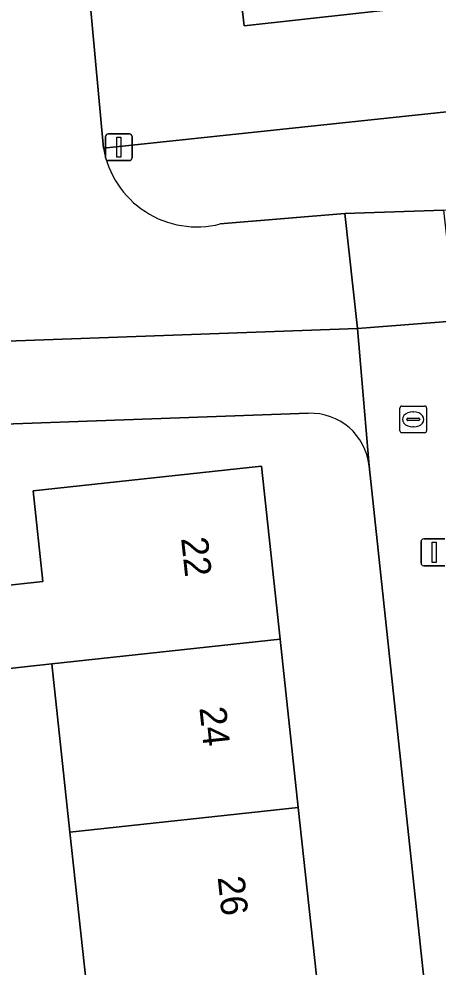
# Model space of a CAD drawing. Extents: x 160554 to 161248, y 385329 to 386506.
# Drawn here: x 160749.76 to 160765.44, y 386054.36 to 386089.79 of the extents above; entities that cross this region are included whole.
import ezdxf

# ---------------------------------------------------------------- set-up
doc = ezdxf.new("R2010")
doc.units = 0
for name, color, linetype in [('IMGEO_Brandkraan', 7, 'Continuous'), ('IMGEO_Erf', 7, 'Continuous'), ('IMGEO_Lichtmast', 7, 'Continuous'), ('IMGEO_Pand', 7, 'Continuous'), ('IMGEO_Pand_nummerreeks', 7, 'Continuous'), ('IMGEO_Rijbaan_lokaal_open', 7, 'Continuous'), ('IMGEO_Voetpad_open', 7, 'Continuous')]:
    doc.layers.add(name, color=color, linetype=linetype)

msp = doc.modelspace()

# ---------------------------------------------------------------- linework, layer by layer
at = {"layer": 'IMGEO_Brandkraan'}
for p, q in [((160764.086, 386075.322), (160764.938, 386075.322)), ((160764.011, 386074.396), (160764.011, 386075.248)), ((160764.499, 386075.102), (160764.524, 386075.102)), ((160765.012, 386075.248), (160765.012, 386074.396)), ((160764.27, 386074.816), (160764.27, 386074.828)), ((160764.708, 386074.779), (160764.31, 386074.779)), ((160764.313, 386074.865), (160764.711, 386074.865)), ((160764.754, 386074.828), (160764.754, 386074.816)), ((160764.938, 386074.322), (160764.086, 386074.322)), ((160764.522, 386074.542), (160764.497, 386074.542))]:
    msp.add_line(p, q, dxfattribs=at)
for points in [[(160764.086, 386075.322), (160764.938, 386075.322)], [(160764.011, 386074.396), (160764.011, 386075.248)], [(160765.012, 386075.248), (160765.012, 386074.396)], [(160764.938, 386074.322), (160764.086, 386074.322)]]:
    msp.add_lwpolyline(points, dxfattribs=at)
for centre, radius, start, end in [((160764.088, 386075.246), 0.0765, 91.552, 178.448), ((160764.088, 386075.246), 0.0765, 91.552, 178.448), ((160764.936, 386075.246), 0.0765, 1.552, 88.448), ((160764.936, 386075.246), 0.0765, 1.552, 88.448), ((160764.31, 386074.825), 0.0403, 85.8775, 175.7526), ((160764.307, 386074.815), 0.0366, 178.938, 274.7102), ((160764.711, 386074.822), 0.043, 264.8664, 352.4533), ((160764.715, 386074.827), 0.0386, 1.7309, 96.639), ((160764.088, 386074.398), 0.0765, 181.552, 268.448), ((160764.088, 386074.398), 0.0765, 181.552, 268.448), ((160764.936, 386074.398), 0.0765, 271.552, 358.448), ((160764.936, 386074.398), 0.0765, 271.552, 358.448)]:
    msp.add_arc(centre, radius, start, end, dxfattribs=at)
for centre, major_axis, ratio, start_param, end_param in [((160764.498, 386074.822), (-0.387, 0.002), 0.722429, 4.712389, 7.853982), ((160764.523, 386074.822), (-0.39, 0.002), 0.717154, 1.570796, 4.712389)]:
    msp.add_ellipse(centre, major_axis=major_axis, ratio=ratio, start_param=start_param, end_param=end_param, dxfattribs=at)
at = {"layer": 'IMGEO_Erf'}
for points in [[(160750.284, 386113.703), (160752.923, 386084.96), (160795.908, 386089.503), (160801.965, 386090.044)], [(160764.618, 386090.235), (160758.18, 386089.527), (160758.001, 386091.154)], [(160760.592, 386075.051), (160741.967, 386074.389), (160743.154, 386072.081), (160739.339, 386070.121), (160739.411, 386068.438), (160735.866, 386068.22), (160736.747, 386060.874), (160740.612, 386061.261), (160740.917, 386058.238), (160741.157, 386055.86), (160737.292, 386055.473), (160738.02, 386048.288), (160741.881, 386048.675), (160742.187, 386045.647), (160742.425, 386043.289), (160738.564, 386042.902), (160739.222, 386037.889), (160739.558, 386035.103), (160743.383, 386035.875), (160743.968, 386033.112), (160744.512, 386030.541)], [(160755.067, 386027.946), (160754.388, 386034.237), (160753.708, 386040.527), (160753.029, 386046.818), (160752.35, 386053.108), (160751.67, 386059.398), (160750.991, 386065.689), (160747.799, 386065.345), (160747.467, 386068.42), (160750.659, 386068.765), (160750.293, 386072.152), (160758.833, 386073.075), (160759.531, 386066.611), (160760.211, 386060.32), (160760.89, 386054.03), (160761.57, 386047.74), (160762.249, 386041.449), (160762.929, 386035.159), (160763.608, 386028.868)], [(160770.665, 386000), (160762.861, 386073.091)]]:
    msp.add_lwpolyline(points, dxfattribs=at)
msp.add_arc((160760.67, 386072.848), 2.205, 6.3401, 92.0179, dxfattribs=at)
at = {"layer": 'IMGEO_Lichtmast'}
for p, q in [((160753.001, 386084.594), (160753.001, 386085.394)), ((160753.001, 386085.394), (160753.001, 386084.594)), ((160753.101, 386085.494), (160753.891, 386085.494)), ((160753.891, 386085.494), (160753.101, 386085.494)), ((160753.991, 386085.394), (160753.991, 386084.594)), ((160753.991, 386084.594), (160753.991, 386085.394)), ((160753.891, 386084.494), (160753.101, 386084.494)), ((160753.101, 386084.494), (160753.891, 386084.494)), ((160764.902, 386070.356), (160765.692, 386070.356)), ((160765.692, 386070.356), (160764.902, 386070.356)), ((160764.802, 386069.456), (160764.802, 386070.256)), ((160764.802, 386070.256), (160764.802, 386069.456)), ((160765.692, 386069.356), (160764.902, 386069.356)), ((160764.902, 386069.356), (160765.692, 386069.356))]:
    msp.add_line(p, q, dxfattribs=at)
for points in [[(160753.421, 386085.369), (160753.571, 386085.369), (160753.571, 386084.619), (160753.421, 386084.619), (160753.421, 386085.369)], [(160765.222, 386070.231), (160765.372, 386070.231), (160765.372, 386069.481), (160765.222, 386069.481), (160765.222, 386070.231)]]:
    msp.add_lwpolyline(points, dxfattribs=at)
for centre, start, end in [((160753.101, 386085.394), 90, 180), ((160753.101, 386085.394), 90, 180), ((160753.891, 386085.394), 0, 90), ((160753.891, 386085.394), 360, 90), ((160753.101, 386084.594), 180, 270), ((160753.101, 386084.594), 180, 270), ((160753.891, 386084.594), 270, 0), ((160753.891, 386084.594), 270, 0), ((160764.902, 386070.256), 90, 180), ((160764.902, 386070.256), 90, 180), ((160764.902, 386069.456), 180, 270), ((160764.902, 386069.456), 180, 270)]:
    msp.add_arc(centre, 0.1, start, end, dxfattribs=at)
at = {"layer": 'IMGEO_Pand'}
for points in [[(160752.756, 386090.626), (160758.001, 386091.154), (160758.18, 386089.527), (160764.618, 386090.235), (160763.255, 386102.611), (160751.677, 386101.337)], [(160759.531, 386066.611), (160758.833, 386073.075), (160750.293, 386072.152), (160750.659, 386068.765), (160747.467, 386068.42), (160747.799, 386065.345), (160750.991, 386065.689)], [(160750.991, 386065.689), (160751.67, 386059.398), (160760.211, 386060.32), (160759.531, 386066.611)], [(160751.67, 386059.398), (160752.35, 386053.108), (160760.89, 386054.03), (160760.211, 386060.32)]]:
    msp.add_lwpolyline(points, close=True, dxfattribs=at)
at = {"layer": 'IMGEO_Rijbaan_lokaal_open'}
for points in [[(160750.284, 386113.703), (160742.076, 386113.412), (160742.189, 386110.422), (160742.302, 386107.432), (160742.414, 386104.442), (160742.527, 386101.452), (160742.64, 386098.462), (160742.752, 386095.473), (160742.865, 386092.483), (160742.978, 386089.493), (160743.091, 386086.503), (160743.204, 386083.513), (160743.316, 386080.523), (160743.429, 386077.533), (160762.424, 386078.221), (160761.948, 386082.517), (160757.294, 386082.128)], [(160752.923, 386084.96), (160750.284, 386113.703)]]:
    msp.add_lwpolyline(points, dxfattribs=at)
msp.add_arc((160756.416, 386085.561), 3.544, 189.7687, 284.3524, dxfattribs=at)
at = {"layer": 'IMGEO_Voetpad_open'}
for points in [[(160798.561, 386063.766), (160796.014, 386088.474), (160795.908, 386089.503), (160752.923, 386084.96)], [(160757.294, 386082.128), (160761.948, 386082.517), (160765.656, 386082.646), (160766.152, 386082.701), (160766.741, 386082.763)], [(160766.961, 386075.32), (160766.791, 386076.943), (160766.611, 386078.562), (160766.115, 386078.507), (160762.424, 386078.221), (160762.861, 386073.091), (160770.665, 386000), (160773.674, 385971.815), (160772.629, 385971.543), (160773.921, 385965.761), (160776.074, 385966.255)], [(160762.424, 386078.221), (160743.429, 386077.533), (160737.508, 386077.31), (160736.073, 386077.258), (160736.018, 386077.256), (160711.018, 386076.342), (160705.747, 386076.366), (160703.877, 386076.316)], [(160762.861, 386073.091), (160762.424, 386078.221)], [(160705.509, 386073.187), (160711.116, 386073.14), (160716.336, 386073.349), (160733.752, 386074.044), (160734.988, 386074.093), (160741.967, 386074.389), (160760.592, 386075.051)]]:
    msp.add_lwpolyline(points, dxfattribs=at)
msp.add_lwpolyline([(160765.656, 386082.646), (160761.948, 386082.517), (160762.424, 386078.221), (160766.115, 386078.507)], close=True, dxfattribs=at)
for centre, radius, start, end in [((160756.416, 386085.561), 3.544, 189.7687, 284.3524), ((160760.67, 386072.848), 2.205, 6.3401, 92.0179)]:
    msp.add_arc(centre, radius, start, end, dxfattribs=at)

# ---------------------------------------------------------------- texts
at = {"layer": 'IMGEO_Pand_nummerreeks'}
for s, p in [('22', (160755.825, 386070.381)), ('24', (160756.509, 386064.044)), ('26', (160757.193, 386057.711))]:
    msp.add_text(s, height=1, rotation=276.165, dxfattribs=at).set_placement(p)

doc.saveas('drawing.dxf')
